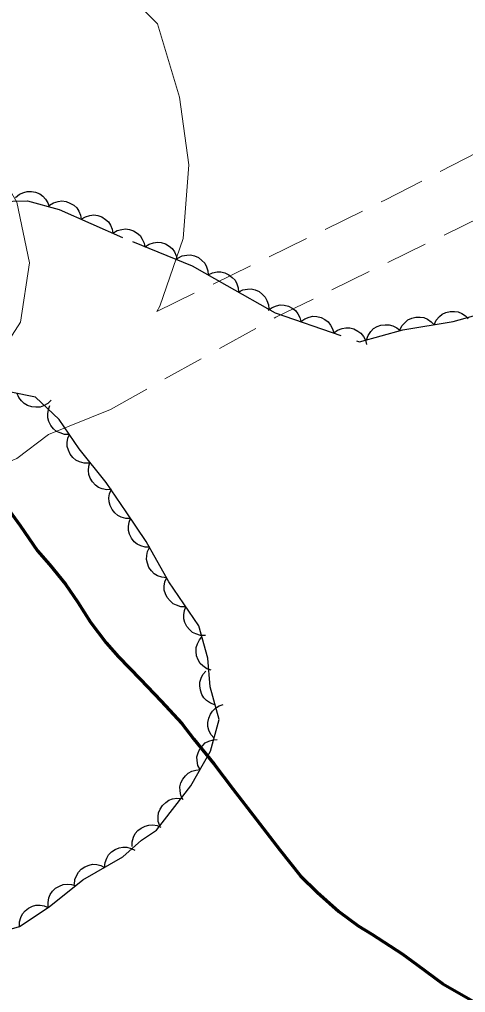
# Model space of a CAD drawing. Extents: x 355726 to 357533, y 5103782 to 5105258.
# Drawn here: x 356406.58 to 356425.87, y 5104749.46 to 5104791.53 of the extents above; entities that cross this region are included whole.
import ezdxf

# ---------------------------------------------------------------- set-up
doc = ezdxf.new("R2010")
doc.units = 0
doc.header["$LTSCALE"] = 0.6
for name, pattern in [('DOT_DASHED', [7.7, 5, -1.2, 0.3, -1.2]), ('LONG_DASHED', [7.5, 6, -1.5]), ('MEDIUM_DASHED', [4.5, 3, -1.5])]:
    doc.linetypes.add(name, pattern=pattern)
for name, color, linetype, lineweight in [('19', 7, 'Continuous', 13), ('22', 7, 'Continuous', 13), ('44', 7, 'Continuous', 25)]:
    doc.layers.add(name, color=color, linetype=linetype, lineweight=lineweight)

msp = doc.modelspace()

# ---------------------------------------------------------------- linework, layer by layer
at = {"layer": '19'}
for points in [[(356373.97, 5104777.98), (356384.86, 5104784.66), (356396.9, 5104792.9), (356402.53, 5104795.11), (356407.89, 5104794.98), (356410.06, 5104793.84), (356412.55, 5104791.33), (356413.5, 5104788.17), (356413.9, 5104785.24), (356413.66, 5104782.05), (356412.65, 5104779.13), (356412.52, 5104778.9)], [(356380.19, 5104764.21), (356385.68, 5104766.92), (356393.9, 5104770.74), (356402.77, 5104774.4), (356405.14, 5104776.15), (356406.62, 5104778.44), (356407.01, 5104781), (356406.46, 5104783.63), (356405.09, 5104785.97), (356403.41, 5104787.01), (356400.59, 5104787.66), (356397.94, 5104787.09), (356394.68, 5104785.61), (356391.63, 5104783.76), (356388.25, 5104781.63), (356384.88, 5104779.34), (356381.98, 5104777.41), (356380.05, 5104776.26), (356377.26, 5104774.53), (356375.9, 5104773.62)], [(356410.51, 5104774.67), (356407.83, 5104773.59), (356406.46, 5104772.55), (356401.28, 5104770.38), (356395.4, 5104767.61), (356393.34, 5104766.59), (356391.01, 5104764.99), (356389, 5104763.58), (356387.09, 5104762.18), (356385.55, 5104761.05), (356383.67, 5104759.71), (356382.77, 5104759.24)]]:
    msp.add_lwpolyline(points, dxfattribs=at)
at = {"layer": '19', "linetype": 'MEDIUM_DASHED'}
for points in [[(356412.52, 5104778.9), (356422.38, 5104783.71), (356431.2, 5104788.28)], [(356410.51, 5104774.67), (356417.66, 5104778.65), (356427.86, 5104783.63)]]:
    msp.add_lwpolyline(points, dxfattribs=at)
at = {"layer": '22', "linetype": 'LONG_DASHED', "lineweight": 70}
msp.add_lwpolyline([(356406.15, 5104770.29), (356406.61, 5104769.65), (356407.36, 5104768.55), (356407.88, 5104767.96), (356408.57, 5104767.12), (356409.1, 5104766.34), (356409.65, 5104765.47), (356410.33, 5104764.58), (356410.86, 5104763.97), (356411.79, 5104763), (356412.71, 5104762.05), (356413.6, 5104761.09), (356414.12, 5104760.41), (356414.99, 5104759.33), (356415.81, 5104758.26), (356416.83, 5104756.94), (356417.84, 5104755.63), (356418.73, 5104754.51), (356419.45, 5104753.8), (356420.39, 5104752.97), (356421.22, 5104752.34), (356421.81, 5104751.98), (356423.13, 5104751.13), (356423.78, 5104750.66), (356424.89, 5104749.84), (356425.39, 5104749.55), (356426.71, 5104748.8)], dxfattribs=at)
at = {"layer": '44', "linetype": 'DOT_DASHED'}
for points in [[(356397.34, 5104783.54), (356399.52, 5104783.9), (356402.3, 5104783.91), (356404.91, 5104783.63), (356406.92, 5104783.69), (356408.29, 5104783.31), (356411.46, 5104781.92), (356414.04, 5104780.87), (356415.54, 5104780.03), (356417.64, 5104778.85), (356421.28, 5104777.59), (356423.16, 5104778.11), (356425.34, 5104778.47), (356427.69, 5104779.12)], [(356405.17, 5104751.91), (356406.58, 5104752.31), (356407.86, 5104753.17), (356409.31, 5104754.33), (356411.05, 5104755.32), (356411.86, 5104756.05), (356412.5, 5104756.48), (356413.99, 5104758.4), (356414.84, 5104759.9), (356415.21, 5104761.27), (356414.82, 5104762.67), (356414.73, 5104763.91), (356414.34, 5104765.31), (356413.04, 5104767.22), (356412.05, 5104768.96), (356411.19, 5104770.24), (356410.32, 5104771.51), (356409.16, 5104772.96), (356408.3, 5104774.23), (356407.27, 5104775.2), (356406.2, 5104775.41)]]:
    msp.add_lwpolyline(points, dxfattribs=at)
at = {"layer": '44'}
for points in [[(356406.41, 5104783.83), (356406.57, 5104783.97), (356406.76, 5104784.05), (356406.91, 5104784.09), (356407.09, 5104784.09), (356407.27, 5104784.06), (356407.45, 5104783.98), (356407.58, 5104783.89), (356407.7, 5104783.76), (356407.8, 5104783.6), (356407.86, 5104783.43)], [(356407.88, 5104783.49), (356408.05, 5104783.6), (356408.25, 5104783.66), (356408.41, 5104783.68), (356408.59, 5104783.65), (356408.76, 5104783.59), (356408.92, 5104783.49), (356409.05, 5104783.38), (356409.14, 5104783.24), (356409.22, 5104783.07), (356409.25, 5104782.89)], [(356409.25, 5104782.89), (356409.43, 5104783), (356409.62, 5104783.05), (356409.79, 5104783.08), (356409.96, 5104783.05), (356410.14, 5104782.99), (356410.3, 5104782.88), (356410.42, 5104782.78), (356410.52, 5104782.63), (356410.59, 5104782.46), (356410.62, 5104782.29)], [(356410.62, 5104782.29), (356410.8, 5104782.4), (356411, 5104782.45), (356411.16, 5104782.47), (356411.33, 5104782.45), (356411.51, 5104782.39), (356411.67, 5104782.28), (356411.8, 5104782.18), (356411.89, 5104782.03), (356411.97, 5104781.86), (356412, 5104781.68)], [(356412, 5104781.7), (356412.18, 5104781.81), (356412.37, 5104781.87), (356412.54, 5104781.9), (356412.71, 5104781.88), (356412.89, 5104781.82), (356413.05, 5104781.72), (356413.18, 5104781.62), (356413.28, 5104781.48), (356413.36, 5104781.31), (356413.39, 5104781.13)], [(356413.43, 5104781.21), (356413.62, 5104781.3), (356413.82, 5104781.34), (356413.98, 5104781.35), (356414.15, 5104781.3), (356414.32, 5104781.23), (356414.47, 5104781.11), (356414.59, 5104780.99), (356414.67, 5104780.83), (356414.72, 5104780.66), (356414.74, 5104780.48)], [(356414.74, 5104780.48), (356414.93, 5104780.57), (356415.13, 5104780.61), (356415.29, 5104780.61), (356415.46, 5104780.57), (356415.63, 5104780.49), (356415.78, 5104780.37), (356415.9, 5104780.26), (356415.98, 5104780.1), (356416.03, 5104779.92), (356416.05, 5104779.75)], [(356416.05, 5104779.74), (356416.24, 5104779.84), (356416.44, 5104779.87), (356416.6, 5104779.88), (356416.77, 5104779.83), (356416.94, 5104779.76), (356417.09, 5104779.64), (356417.2, 5104779.52), (356417.28, 5104779.37), (356417.34, 5104779.19), (356417.36, 5104779.01)], [(356417.33, 5104778.96), (356417.5, 5104779.08), (356417.69, 5104779.15), (356417.85, 5104779.19), (356418.03, 5104779.17), (356418.21, 5104779.13), (356418.37, 5104779.04), (356418.51, 5104778.94), (356418.62, 5104778.8), (356418.7, 5104778.64), (356418.75, 5104778.47)], [(356424.51, 5104778.33), (356424.6, 5104778.52), (356424.74, 5104778.68), (356424.86, 5104778.78), (356425.02, 5104778.86), (356425.2, 5104778.9), (356425.39, 5104778.9), (356425.55, 5104778.88), (356425.71, 5104778.81), (356425.87, 5104778.71), (356425.99, 5104778.58)], [(356418.75, 5104778.47), (356418.92, 5104778.59), (356419.11, 5104778.66), (356419.27, 5104778.7), (356419.44, 5104778.68), (356419.62, 5104778.64), (356419.79, 5104778.55), (356419.93, 5104778.45), (356420.03, 5104778.31), (356420.12, 5104778.15), (356420.17, 5104777.98)], [(356421.59, 5104777.68), (356421.66, 5104777.87), (356421.78, 5104778.04), (356421.89, 5104778.16), (356422.04, 5104778.25), (356422.21, 5104778.31), (356422.4, 5104778.33), (356422.57, 5104778.33), (356422.73, 5104778.28), (356422.9, 5104778.19), (356423.04, 5104778.08)], [(356423.03, 5104778.09), (356423.12, 5104778.28), (356423.26, 5104778.43), (356423.38, 5104778.54), (356423.54, 5104778.61), (356423.72, 5104778.66), (356423.91, 5104778.66), (356424.07, 5104778.64), (356424.23, 5104778.57), (356424.39, 5104778.46), (356424.51, 5104778.33)], [(356420.17, 5104777.98), (356420.33, 5104778.1), (356420.53, 5104778.17), (356420.69, 5104778.2), (356420.86, 5104778.19), (356421.04, 5104778.15), (356421.21, 5104778.05), (356421.34, 5104777.96), (356421.45, 5104777.82), (356421.54, 5104777.66), (356421.58, 5104777.48)], [(356407.95, 5104775.07), (356407.8, 5104774.92), (356407.62, 5104774.82), (356407.47, 5104774.77), (356407.29, 5104774.76), (356407.11, 5104774.78), (356406.93, 5104774.84), (356406.78, 5104774.92), (356406.66, 5104775.04), (356406.55, 5104775.19), (356406.48, 5104775.36)], [(356408.74, 5104773.59), (356408.53, 5104773.59), (356408.33, 5104773.65), (356408.18, 5104773.72), (356408.05, 5104773.83), (356407.93, 5104773.97), (356407.85, 5104774.15), (356407.8, 5104774.3), (356407.8, 5104774.48), (356407.83, 5104774.66), (356407.89, 5104774.83)], [(356409.58, 5104772.35), (356409.37, 5104772.35), (356409.17, 5104772.4), (356409.02, 5104772.47), (356408.89, 5104772.59), (356408.77, 5104772.73), (356408.69, 5104772.91), (356408.64, 5104773.06), (356408.64, 5104773.24), (356408.67, 5104773.42), (356408.74, 5104773.59)], [(356410.56, 5104771.21), (356410.35, 5104771.19), (356410.15, 5104771.24), (356410, 5104771.29), (356409.86, 5104771.4), (356409.73, 5104771.53), (356409.64, 5104771.7), (356409.57, 5104771.85), (356409.56, 5104772.02), (356409.57, 5104772.21), (356409.62, 5104772.38)], [(356411.39, 5104769.95), (356411.18, 5104769.95), (356410.98, 5104770.01), (356410.83, 5104770.08), (356410.7, 5104770.19), (356410.58, 5104770.34), (356410.5, 5104770.51), (356410.45, 5104770.67), (356410.44, 5104770.84), (356410.47, 5104771.02), (356410.54, 5104771.19)], [(356412.22, 5104768.71), (356412.01, 5104768.71), (356411.82, 5104768.77), (356411.67, 5104768.84), (356411.53, 5104768.95), (356411.42, 5104769.1), (356411.34, 5104769.27), (356411.29, 5104769.43), (356411.29, 5104769.6), (356411.32, 5104769.79), (356411.38, 5104769.95)], [(356412.94, 5104767.39), (356412.73, 5104767.41), (356412.54, 5104767.48), (356412.4, 5104767.56), (356412.28, 5104767.69), (356412.17, 5104767.84), (356412.11, 5104768.02), (356412.07, 5104768.18), (356412.08, 5104768.35), (356412.12, 5104768.53), (356412.2, 5104768.7)], [(356413.77, 5104766.14), (356413.56, 5104766.14), (356413.37, 5104766.2), (356413.22, 5104766.27), (356413.09, 5104766.39), (356412.97, 5104766.53), (356412.89, 5104766.7), (356412.84, 5104766.86), (356412.83, 5104767.03), (356412.86, 5104767.22), (356412.93, 5104767.38)], [(356414.62, 5104764.9), (356414.41, 5104764.9), (356414.21, 5104764.96), (356414.06, 5104765.03), (356413.93, 5104765.15), (356413.81, 5104765.29), (356413.73, 5104765.46), (356413.68, 5104765.62), (356413.68, 5104765.79), (356413.71, 5104765.98), (356413.77, 5104766.14)], [(356414.87, 5104763.39), (356414.68, 5104763.46), (356414.51, 5104763.58), (356414.39, 5104763.69), (356414.3, 5104763.84), (356414.24, 5104764.01), (356414.22, 5104764.2), (356414.22, 5104764.37), (356414.27, 5104764.53), (356414.36, 5104764.7), (356414.47, 5104764.84)], [(356415.03, 5104761.9), (356414.84, 5104761.97), (356414.67, 5104762.09), (356414.55, 5104762.2), (356414.46, 5104762.35), (356414.4, 5104762.53), (356414.38, 5104762.72), (356414.38, 5104762.88), (356414.43, 5104763.05), (356414.51, 5104763.21), (356414.63, 5104763.35)], [(356414.99, 5104760.46), (356414.85, 5104760.62), (356414.77, 5104760.8), (356414.73, 5104760.96), (356414.73, 5104761.14), (356414.76, 5104761.32), (356414.84, 5104761.49), (356414.92, 5104761.63), (356415.05, 5104761.75), (356415.21, 5104761.85), (356415.38, 5104761.91)], [(356414.39, 5104759.1), (356414.29, 5104759.28), (356414.26, 5104759.49), (356414.25, 5104759.65), (356414.3, 5104759.82), (356414.38, 5104759.99), (356414.5, 5104760.14), (356414.61, 5104760.25), (356414.77, 5104760.33), (356414.95, 5104760.39), (356415.12, 5104760.4)], [(356413.65, 5104757.79), (356413.55, 5104757.98), (356413.52, 5104758.18), (356413.51, 5104758.35), (356413.56, 5104758.52), (356413.64, 5104758.68), (356413.76, 5104758.83), (356413.87, 5104758.95), (356414.03, 5104759.03), (356414.21, 5104759.08), (356414.39, 5104759.1)], [(356412.64, 5104756.66), (356412.58, 5104756.86), (356412.57, 5104757.07), (356412.59, 5104757.23), (356412.66, 5104757.39), (356412.76, 5104757.55), (356412.9, 5104757.68), (356413.03, 5104757.77), (356413.2, 5104757.83), (356413.38, 5104757.86), (356413.56, 5104757.85)], [(356411.45, 5104755.77), (356411.45, 5104755.98), (356411.51, 5104756.18), (356411.58, 5104756.33), (356411.69, 5104756.46), (356411.84, 5104756.57), (356412.01, 5104756.65), (356412.17, 5104756.7), (356412.34, 5104756.71), (356412.53, 5104756.68), (356412.69, 5104756.61)], [(356410.26, 5104754.87), (356410.28, 5104755.08), (356410.35, 5104755.27), (356410.43, 5104755.41), (356410.56, 5104755.54), (356410.71, 5104755.64), (356410.89, 5104755.71), (356411.05, 5104755.75), (356411.22, 5104755.74), (356411.4, 5104755.69), (356411.57, 5104755.61)], [(356408.96, 5104754.13), (356408.97, 5104754.34), (356409.05, 5104754.53), (356409.13, 5104754.67), (356409.25, 5104754.8), (356409.41, 5104754.9), (356409.59, 5104754.97), (356409.74, 5104755.01), (356409.92, 5104754.99), (356410.1, 5104754.95), (356410.26, 5104754.87)], [(356407.82, 5104753.14), (356407.81, 5104753.35), (356407.85, 5104753.55), (356407.91, 5104753.7), (356408.01, 5104753.84), (356408.14, 5104753.97), (356408.31, 5104754.06), (356408.46, 5104754.13), (356408.64, 5104754.14), (356408.82, 5104754.13), (356408.99, 5104754.08)], [(356406.58, 5104752.31), (356406.58, 5104752.52), (356406.64, 5104752.71), (356406.7, 5104752.86), (356406.82, 5104752.99), (356406.96, 5104753.11), (356407.14, 5104753.19), (356407.29, 5104753.24), (356407.47, 5104753.24), (356407.65, 5104753.21), (356407.82, 5104753.14)]]:
    msp.add_lwpolyline(points, dxfattribs=at)

doc.saveas('drawing.dxf')
